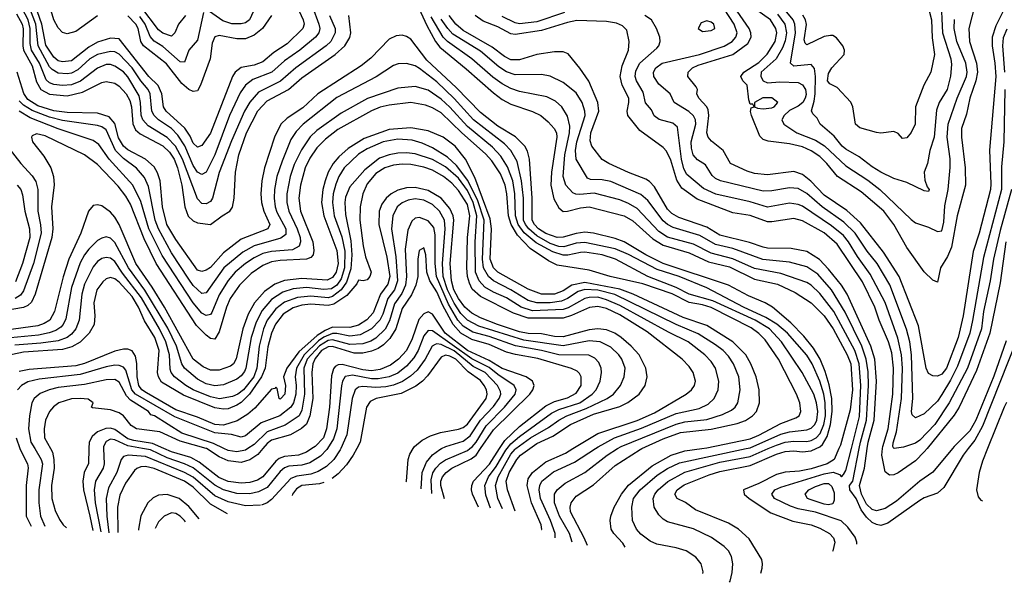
# Model space of a CAD drawing. Header units: inches. Extents: x 990535 to 1117859, y 769386 to 892122.
# Tile 307 of 656: x 1070673 to 1075198, y 769386 to 771970. Entities that reach past the tile are written whole.
import ezdxf

# ---------------------------------------------------------------- set-up
doc = ezdxf.new("R2010")
doc.units = ezdxf.units.IN
doc.header["$MEASUREMENT"] = 0
doc.layers.add('B0776', color=7, linetype='Continuous')
doc.layers.add('B0777', color=7, linetype='Continuous')

msp = doc.modelspace()

# ---------------------------------------------------------------- linework, layer by layer
at = {"layer": 'B0776', "color": 5}
msp.add_line((1074691.2, 770000, 3360), (1074689.9, 769999.9, 3360), dxfattribs=at)
for points, elevation in [([(1070673.4, 770000), (1070675, 769995), (1070708.3, 769930), (1070711, 769911), (1070702.4, 769830), (1070702.3, 769690), (1070724.9, 769642.9)], 3740), ([(1070742, 770000), (1070771.5, 769950), (1070777.2, 769930), (1070760.5, 769810), (1070761.2, 769750), (1070768.7, 769690), (1070787.8, 769642.9)], 3760), ([(1070813.7, 770000), (1070822.8, 769982.8), (1070829.6, 769950), (1070830.7, 769909.3), (1070818.2, 769830), (1070820.9, 769770), (1070835.5, 769715.5), (1070854.8, 769674.7), (1070871.9, 769650), (1070887.2, 769635.2)], 3780), ([(1070991, 770000), (1070988.6, 769931.4), (1070969.5, 769890), (1070962.1, 769850), (1070965.3, 769810), (1070995.4, 769690), (1071008.2, 769623.6)], 3820), ([(1071058.3, 770000), (1071060.9, 769930), (1071055.6, 769910), (1071021.5, 769850), (1071014.2, 769810), (1071019.6, 769750), (1071046.2, 769617.9)], 3840), ([(1071778.9, 769739.2), (1071710, 769737.4), (1071630, 769755.1), (1071570, 769782.9), (1071470, 769868.6), (1071430, 769890.4), (1071250, 769963.9), (1071171, 769969), (1071150, 769963.2), (1071138.4, 769950), (1071118.9, 769890), (1071080.7, 769819.3), (1071069.5, 769770), (1071073.3, 769690), (1071082.6, 769612.5)], 3860), ([(1072087.8, 770000), (1072084.9, 769995.1), (1072054.9, 769965.1), (1072005.8, 769934.2), (1071970, 769923.8), (1071910, 769919.3), (1071890, 769912), (1071870, 769894.4), (1071810, 769820.6), (1071770, 769800.7), (1071730, 769792.3), (1071670, 769794.1), (1071610, 769810), (1071570, 769831.4), (1071470, 769912), (1071430.4, 769930.4), (1071350, 769957.4), (1071273.6, 769993.6), (1071237.1, 770000)], 3840), ([(1072015.9, 770000), (1071990, 769982.9), (1071953.6, 769970), (1071890, 769963.5), (1071865.4, 769954.6), (1071850, 769942.4), (1071790.2, 769869.8), (1071765.2, 769854.8), (1071730, 769844.6), (1071690, 769840.9), (1071630, 769848.8), (1071587.5, 769867.5), (1071497.6, 769937.6), (1071458.4, 769958.4), (1071370, 769984.4), (1071335.6, 770000)], 3820), ([(1071790, 770000), (1071766.8, 769973.2), (1071730, 769947.8), (1071690, 769936.6), (1071630, 769943), (1071590, 769961.8), (1071530.7, 770000)], 3780), ([(1071720.9, 770000), (1071710, 769993.1), (1071670, 769984.8), (1071630, 769990.4), (1071610.3, 770000)], 3760), ([(1072148.3, 770000), (1072145.8, 769994.2), (1072116.4, 769950), (1072082.4, 769917.6), (1072044.8, 769895.2), (1072010, 769883), (1071946.5, 769873.5), (1071918.1, 769861.9), (1071830, 769766.5), (1071810, 769751.1), (1071784.1, 769740.6)], 3860), ([(1072221.7, 770000), (1072205.8, 769970), (1072174.2, 769925.8), (1072136.6, 769883.4), (1072109.3, 769861.8)], 3880), ([(1072447.5, 769847), (1072450.3, 769849.7), (1072457.6, 769950), (1072465.8, 769974.2), (1072481.6, 770000)], 3880), ([(1072517.2, 769815.1), (1072522.1, 769890), (1072542.3, 769937.7), (1072569.3, 769970.7), (1072603.6, 769996.4), (1072611.4, 770000)], 3860), ([(1072566, 769792.8), (1072563.4, 769856.6), (1072571.6, 769888.4), (1072584.9, 769910), (1072607, 769933), (1072630, 769948.7), (1072730, 769990.6), (1072742.1, 770000)], 3840), ([(1072624.7, 769769.1), (1072608, 769830), (1072608.7, 769850), (1072616.3, 769870), (1072632.3, 769890), (1072658.4, 769910), (1072747.5, 769952.5), (1072770.5, 769970), (1072791.1, 770000)], 3820), ([(1072781.9, 769730.2), (1072753.1, 769790), (1072749.2, 769810), (1072750.6, 769830), (1072758.9, 769850), (1072831, 769929), (1072877.5, 770000)], 3780), ([(1072837.1, 769726.7), (1072814.5, 769785.5), (1072810.2, 769830), (1072826.4, 769870), (1072862.3, 769917.7), (1072907, 769993), (1072912.7, 770000)], 3760), ([(1072891.7, 769723.8), (1072870.8, 769770), (1072859.8, 769830), (1072871, 769870), (1072930, 769973.5), (1072950, 769997.5), (1072953.3, 770000)], 3740), ([(1072949.8, 769712.4), (1072914.3, 769810), (1072908.3, 769850), (1072922.8, 769890), (1072956.8, 769950), (1072974.3, 769970), (1073016.6, 770000)], 3720), ([(1073070.8, 769627.7), (1073071.5, 769628.5), (1073069.7, 769650), (1073024.4, 769750), (1073004.1, 769830), (1073010, 769860.5), (1073029.6, 769890.4), (1073090, 769939), (1073180.8, 769979.2), (1073215, 770000)], 3680), ([(1073133.3, 769590.3), (1073132.9, 769610), (1073112.2, 769670), (1073066.5, 769770), (1073060.7, 769810), (1073063.2, 769830), (1073073, 769850), (1073126.5, 769893.5), (1073222.9, 769937.1), (1073319.1, 770000)], 3660), ([(1073212.3, 769570.3), (1073198.7, 769610), (1073153.7, 769690), (1073130.3, 769750), (1073130.3, 769789.7), (1073142.8, 769810), (1073179.2, 769840.8), (1073270, 769890.5), (1073371.8, 769970), (1073420.7, 770000)], 3640), ([(1073282.5, 769554.4), (1073267.3, 769590), (1073204.4, 769710), (1073202.1, 769730), (1073206.4, 769750), (1073230, 769780.9), (1073310, 769833.8), (1073410, 769921.7), (1073523.8, 769996.2), (1073532.1, 770000)], 3620), ([(1073454.5, 769546.9), (1073444.6, 769564.6), (1073403.8, 769610), (1073391.6, 769630), (1073385.9, 769670), (1073388.8, 769690), (1073404.1, 769730), (1073437.9, 769790), (1073470, 769831.7), (1073579, 769921), (1073666.5, 769970), (1073730, 769990.3), (1073807.9, 770000)], 3580), ([(1073812.3, 769426.1), (1073813.1, 769433.1), (1073805.3, 769470), (1073780.3, 769500.3), (1073736.3, 769530), (1073690, 769544), (1073600.3, 769560.3), (1073570, 769574.1), (1073526.7, 769606.7), (1073506.6, 769630), (1073489.4, 769670), (1073486.4, 769730), (1073492.9, 769770), (1073523.5, 769810), (1073602.6, 769877.4), (1073650, 769908.3), (1073704.9, 769935.1), (1074012.1, 770000)], 3560), ([(1073935.3, 769385.5), (1073937.4, 769390), (1073947.3, 769430), (1073950.5, 769470), (1073944.6, 769504.6), (1073929.9, 769529.9), (1073909.8, 769550), (1073851.3, 769591.3), (1073770, 769630.8), (1073650, 769664.1), (1073630, 769675.3), (1073610, 769695.8), (1073588.8, 769730), (1073583.7, 769770), (1073591.7, 769790), (1073607.3, 769810), (1073652.1, 769847.9), (1073730, 769892.2), (1073890, 769937.1), (1074030, 769963.2), (1074113.2, 770000)], 3540), ([(1074078.3, 769427.2), (1074084.5, 769450), (1074086.8, 769470), (1074082.9, 769490), (1074025, 769585), (1073975.6, 769630), (1073930, 769657.2), (1073778.6, 769718.6), (1073732, 769752), (1073694.2, 769770), (1073683, 769790), (1073693.8, 769810), (1073726.9, 769833.1), (1073840.7, 769879.3), (1073890, 769893.9), (1074030, 769921.9), (1074150, 769974.3), (1074190, 769985.8), (1074230, 769989.3), (1074270, 769984.7), (1074310, 769989.8), (1074332.7, 770000)], 3520), ([(1074437.5, 770000), (1074415.2, 769950), (1074384.3, 769930), (1074310, 769907.2), (1074255.8, 769895.8), (1074190, 769890.8), (1074150, 769880.7), (1074070, 769839.6), (1073999.4, 769810), (1074001.9, 769790), (1074025.4, 769770), (1074124.9, 769704.9), (1074226.4, 769666.4), (1074310, 769649), (1074350, 769633.8), (1074394.2, 769610), (1074413.3, 769590), (1074419.1, 769570), (1074409.9, 769530), (1074407.9, 769526.7)], 3480), ([(1074520.6, 769560.2), (1074520.7, 769570), (1074512.5, 769592.5), (1074478.9, 769638.9), (1074448, 769668), (1074330, 769708.1), (1074250, 769722.8), (1074214.6, 769734.6), (1074141.3, 769770), (1074129.9, 769790), (1074143.7, 769810), (1074170, 769821.9), (1074370, 769883.2), (1074411.7, 769891.7), (1074440.7, 769880.7), (1074450, 769869.5), (1074459.3, 769880.7), (1074470, 769899), (1074495.5, 770000)], 3460), ([(1075032.1, 770000), (1075008.4, 769970), (1074919.5, 769820.5), (1074890, 769795), (1074830, 769773.6), (1074810, 769761.4), (1074662.1, 769657.9), (1074630, 769647.2), (1074610, 769650.8), (1074590, 769661), (1074564.1, 769684.1), (1074539.2, 769719.2), (1074517, 769770), (1074487.8, 769810), (1074485.7, 769830), (1074501.3, 769850), (1074530.4, 770000)], 3440), ([(1074958.9, 770000), (1074868.6, 769891.4), (1074810, 769850.2), (1074702.2, 769757.8), (1074650, 769725), (1074610, 769713.6), (1074590, 769719.9), (1074565, 769745), (1074541, 769790), (1074531.6, 769830), (1074555, 769910), (1074567.9, 770000)], 3420), ([(1074842.5, 770000), (1074830, 769984.7), (1074790, 769943.1), (1074710, 769888.3), (1074690, 769879.7), (1074670, 769878.1), (1074650, 769892.8), (1074634.9, 769970), (1074638.6, 770000)], 3380), ([(1075120.8, 770000), (1075097.8, 769942.2), (1075081.5, 769890), (1075070.1, 769810.1), (1075078.3, 769778.3), (1075090, 769763.2), (1075097, 769759.2)], 3460), ([(1071627.1, 769700.5), (1071550, 769744.8), (1071470, 769822.1), (1071430, 769849.7), (1071290, 769908), (1071250, 769917.3), (1071230, 769916.1), (1071210.9, 769909.1), (1071200.3, 769899.7), (1071159.4, 769840.6), (1071133.4, 769786.6), (1071121.4, 769730), (1071124.3, 769614)], 3880), ([(1072069.6, 769844.7), (1072050, 769837.5), (1071968.7, 769830), (1071944.4, 769815.6), (1071925.9, 769790), (1071924.4, 769784.9)], 3880), ([(1071350, 769789.2), (1071310, 769785.8), (1071286.3, 769773.7), (1071260.9, 769750), (1071228.9, 769691.2), (1071218.1, 769630), (1071218.3, 769624.6)], 3920), ([(1071496.9, 769676.9), (1071450, 769733.4), (1071405, 769770), (1071350, 769789.2)], 3920), ([(1071370, 769704.5), (1071336.9, 769690), (1071310, 769663.1), (1071295.5, 769633.4)], 3940), ([(1071435.2, 769663.2), (1071430.4, 769670), (1071410, 769689.9), (1071390, 769701.1), (1071370, 769704.5)], 3940)]:
    msp.add_lwpolyline(points, dxfattribs=dict(at, elevation=elevation))
at = {"layer": 'B0776', "color": 5, "elevation": 3440}
msp.add_lwpolyline([(1074390, 769741.8), (1074370, 769745.2), (1074305.3, 769765.3), (1074293.6, 769770), (1074282.2, 769790), (1074299.1, 769810), (1074330, 769825.1), (1074370, 769839.3), (1074390, 769839.6), (1074405.6, 769825.6), (1074416.4, 769796.4), (1074416.5, 769763.5), (1074410, 769745.5)], close=True, dxfattribs=at)
at = {"layer": 'B0777', "color": 5}
for points, elevation in [([(1071030, 771987.5), (1070930, 771916.9), (1070890, 771905.9), (1070870, 771912.1), (1070850, 771933), (1070830, 771969.9), (1070794.4, 772090)], 3380), ([(1074832.4, 772090), (1074863.5, 771970), (1074866.6, 771886.6), (1074876.9, 771810), (1074859.9, 771730), (1074827.3, 771670), (1074790.1, 771570), (1074787.4, 771490), (1074770, 771452.4), (1074750, 771427.2), (1074730, 771423.9), (1074710, 771448), (1074690, 771456.4), (1074630.2, 771449.8), (1074610, 771451.9), (1074533, 771473), (1074513.5, 771490), (1074501.1, 771570), (1074491.7, 771591.7), (1074430, 771658.9), (1074396.3, 771676.3), (1074385.8, 771690), (1074390, 771723.2), (1074405, 771750), (1074461.3, 771810), (1074463.7, 771830), (1074455.9, 771850), (1074426.9, 771886.9), (1074410, 771897.3), (1074398.5, 771898.5), (1074370, 771892.6), (1074290, 771855.2), (1074281.9, 771861.9), (1074277.4, 771877.4), (1074288.2, 771948.2), (1074284.1, 771970), (1074271.9, 771991.9)], 3220), ([(1072096, 771990), (1072122, 771930), (1072122.2, 771910), (1072102.3, 771870), (1072081.3, 771850), (1071941.9, 771750), (1071871.7, 771688.3), (1071770, 771637.1), (1071730, 771591.9), (1071706.5, 771550), (1071645.5, 771414.5), (1071590, 771268.9), (1071559.3, 771150), (1071550, 771134.8), (1071530, 771124.1), (1071510, 771125.4), (1071490, 771147.3), (1071421.1, 771330), (1071389, 771389), (1071350, 771428.9), (1071262.9, 771482.9), (1071238.1, 771510), (1071231.1, 771531.1), (1071227.9, 771590), (1071221.2, 771621.2), (1071170, 771707.3), (1071150, 771730.6), (1071110, 771757.6), (1071090, 771765), (1071070, 771765.3), (1071030, 771748.5), (1070951.5, 771688.5), (1070910, 771671), (1070870, 771667.6), (1070830, 771672.8), (1070810, 771679.9), (1070793.6, 771693.6), (1070764.2, 771770), (1070727.5, 771830), (1070721.1, 771861.1), (1070721.3, 771930), (1070711.2, 771970), (1070670, 772047.9)], 3460), ([(1071947.9, 772030), (1071974.9, 771970), (1071979.7, 771950), (1071974.3, 771930), (1071901.1, 771858.9), (1071840.6, 771819.4), (1071790, 771777.3), (1071750, 771762.2), (1071690, 771750.3), (1071663.3, 771730), (1071650, 771709.8), (1071550, 771448.6), (1071510, 771392.3), (1071490, 771385.3), (1071470, 771403.4), (1071455.6, 771435.6), (1071431.4, 771471.4), (1071345.6, 771550), (1071333.5, 771570), (1071325.3, 771630), (1071308.7, 771668.7), (1071266, 771710), (1071130, 771881.8), (1071090, 771886.3), (1071030, 771867.6), (1070990, 771844.9), (1070910, 771782.1), (1070870, 771776.7), (1070850, 771782), (1070830, 771798.2), (1070793.4, 771853.4), (1070775, 771950), (1070732.9, 772070)], 3420), ([(1071765.5, 772050), (1071728.7, 771970), (1071710, 771956), (1071690, 771950.8), (1071647.9, 771952.1), (1071605.8, 771965.8), (1071530, 772018.5)], 3360), ([(1072481.5, 772081.5), (1072544, 771944), (1072583.6, 771870), (1072604, 771844), (1072725.1, 771745.1), (1072850, 771634.3), (1072890, 771604.3), (1072930, 771581.7), (1073029, 771549), (1073068.1, 771530), (1073101.9, 771501.9), (1073129.4, 771470), (1073138.9, 771450), (1073141.8, 771430), (1073116.3, 771270), (1073113.8, 771210), (1073127, 771147), (1073150, 771105.6), (1073169.9, 771089.9), (1073190, 771090.7), (1073250, 771106.7), (1073290, 771110.9), (1073450, 771068.6), (1073490, 771045.8), (1073583, 770963), (1073630, 770933.8), (1073750, 770899.4), (1073837.8, 770857.8), (1073934.2, 770834.2), (1074050, 770778.8), (1074155.5, 770755.5), (1074236.8, 770716.8), (1074310, 770670), (1074370, 770609.5), (1074410.7, 770550.7), (1074476.2, 770430), (1074491.8, 770390), (1074500.6, 770270), (1074490, 770177.6), (1074444.4, 770015.6), (1074437.5, 770000)], 3480), ([(1074905.4, 772074.6), (1074913.7, 771910), (1074951.9, 771790), (1074954.7, 771765.3), (1074951.1, 771711.1), (1074935.6, 771650), (1074898.5, 771590), (1074885.6, 771554.4), (1074875.2, 771430), (1074856.1, 771370), (1074844.4, 771310), (1074829.7, 771270), (1074833.2, 771233.2), (1074842.8, 771202.8), (1074852.7, 771190), (1074850, 771181.6), (1074830, 771184.2), (1074750, 771223.2), (1074690, 771240.2), (1074630, 771269.5), (1074590, 771294.8), (1074530, 771341.1), (1074470, 771375.2), (1074453.2, 771390), (1074415.4, 771435.4), (1074350.7, 771490), (1074338, 771518), (1074317.8, 771537.8), (1074311.8, 771551.8), (1074324.6, 771595.4), (1074328.5, 771630), (1074330.2, 771710.2), (1074325.7, 771745.7), (1074310, 771764.5), (1074230, 771757.5), (1074215.5, 771770), (1074237.5, 771910), (1074235.6, 771950), (1074227.7, 771970), (1074182.9, 772022.9)], 3240), ([(1070657.8, 771997.8), (1070683.3, 771950), (1070688.4, 771928.4), (1070687, 771850), (1070690.5, 771830), (1070730, 771759), (1070750, 771684.2), (1070769.6, 771649.6), (1070810, 771627.9), (1070890, 771620.8), (1070961.9, 771638.1), (1071050, 771681.2), (1071070, 771686.5), (1071110, 771679.3), (1071130, 771665.8), (1071161.5, 771630), (1071178.8, 771598.7), (1071186, 771570), (1071192.3, 771492.3), (1071204.3, 771464.3), (1071225.7, 771445.7), (1071330.3, 771390.3), (1071361.4, 771361.4), (1071382.3, 771330), (1071397.3, 771290), (1071417.2, 771210), (1071430.9, 771110), (1071447.6, 771067.6), (1071470, 771046.5), (1071490, 771037.1), (1071550, 771029.2), (1071603, 771070), (1071638.7, 771090), (1071651.1, 771108.9), (1071658.4, 771150), (1071664.5, 771270), (1071679.1, 771350), (1071715.4, 771450), (1071767.6, 771552.4), (1071810, 771597.1), (1071908.3, 771650), (1071970, 771704), (1072121.7, 771810), (1072167.2, 771850), (1072190, 771888.3), (1072193.9, 771910), (1072184.5, 771990)], 3480), ([(1072017.6, 772030), (1072047.7, 771950), (1072051.5, 771930), (1072048, 771910), (1072032.2, 771890), (1071960.5, 771830), (1071890, 771782.1), (1071831.1, 771730), (1071744.2, 771695.8), (1071709.6, 771670.4), (1071686.3, 771633.7), (1071636.6, 771530), (1071570, 771349.9), (1071530, 771270.6), (1071510, 771258.6), (1071490, 771269.9), (1071470, 771301), (1071430.9, 771390.9), (1071399.8, 771439.8), (1071370, 771469.9), (1071310.3, 771510), (1071290.6, 771530), (1071279.9, 771550), (1071272.1, 771630), (1071262.3, 771650), (1071229.3, 771689.2), (1071189.9, 771750), (1071130, 771812.4), (1071110, 771822.2), (1071090, 771824.9), (1071030, 771810.8), (1070995.5, 771790), (1070939.8, 771740.2), (1070910, 771725), (1070890, 771721.8), (1070850, 771725.4), (1070821.3, 771741.3), (1070810, 771754.6), (1070758, 771850), (1070747.3, 771950), (1070714.9, 772034.9)], 3440), ([(1071517, 772003), (1071490, 771876.4), (1071450, 771830.8), (1071430, 771776), (1071410, 771776.1), (1071330, 771846.9), (1071290, 771872.1), (1071272.7, 771892.7), (1071249.7, 771950), (1071224.5, 771984.5)], 3360), ([(1071434.2, 771990), (1071402.1, 771950), (1071385.3, 771910), (1071370, 771895.2), (1071330, 771908.3), (1071310, 771923.2), (1071230, 772031)], 3340), ([(1073176.8, 772003.2), (1073050, 771960.8), (1072970, 771952), (1072950, 771956.2), (1072890, 771984.8)], 3360), ([(1075199.7, 771650), (1075195.7, 771410), (1075185.3, 771294.7), (1075184.4, 771190), (1075102, 770878), (1075052.3, 770587.7), (1075038.6, 770530), (1074981.9, 770378.1), (1074950, 770313.6), (1074910, 770248.3), (1074890, 770218.4), (1074830, 770159.9), (1074790, 770140.7), (1074774.4, 770154.4), (1074771.2, 770170), (1074776.6, 770230), (1074770.7, 770430), (1074763.4, 770490), (1074748.6, 770548.6), (1074671.8, 770751.8), (1074613.3, 770850), (1074567.2, 770907.2), (1074511.8, 770990), (1074460.4, 771040.4), (1074360.7, 771110), (1074290, 771172.2), (1074250, 771195.2), (1074210, 771198.3), (1074130, 771183.6), (1074090, 771182.2), (1073892.8, 771230), (1073870, 771241.2), (1073855.2, 771255.2), (1073823.7, 771303.7), (1073787.1, 771327.1), (1073767.3, 771350), (1073759.9, 771379.9), (1073758.7, 771410), (1073779.5, 771490), (1073777.9, 771510), (1073769.1, 771529.1), (1073748.6, 771548.6), (1073679.8, 771590), (1073661.3, 771630), (1073610, 771674.1), (1073587.3, 771710), (1073585.6, 771730), (1073596.1, 771750), (1073624.7, 771770), (1073797.4, 771810), (1073910, 771848.1), (1073946.4, 771870), (1073964, 771890), (1073970.3, 771910), (1073955.9, 771950), (1073910, 772019.7)], 3340), ([(1075192.7, 772010), (1075158.2, 771941.8), (1075142.1, 771890), (1075141.6, 771850), (1075154.9, 771770), (1075158.4, 771710), (1075129.2, 771370.8), (1075136.1, 771216.1), (1075133.7, 771190), (1075082.9, 770990), (1075054.5, 770905.5), (1075008.7, 770610), (1074985.6, 770510), (1074932.5, 770370), (1074910, 770342.2), (1074890, 770332.9), (1074870, 770333.6), (1074850, 770344.8), (1074837.9, 770370), (1074803.8, 770563.8), (1074714, 770790), (1074643, 770903), (1074536.5, 771036.5), (1074473.9, 771093.9), (1074370, 771163.7), (1074308.8, 771228.8), (1074270, 771258.6), (1074230, 771273.2), (1074110, 771257.7), (1074050, 771264.3), (1074015.2, 771275.2), (1073938.7, 771310), (1073906.2, 771370), (1073851.7, 771411.7), (1073836.1, 771430), (1073830.7, 771450.7), (1073840.5, 771530), (1073836.1, 771556.1), (1073830.4, 771570.4), (1073793.9, 771610), (1073784.7, 771630), (1073787.3, 771650), (1073782.3, 771662.3), (1073743.2, 771710), (1073744.2, 771730), (1073765.3, 771750), (1073790, 771760.9), (1073950.1, 771809.9), (1074018.6, 771861.4), (1074033.9, 771890), (1074032.8, 771910), (1074025.1, 771930), (1073969.7, 772010)], 3320), ([(1075062.6, 772037.4), (1075035.2, 771930), (1075038.1, 771870), (1075069.3, 771770), (1075074.2, 771730), (1075067.4, 771690), (1075039.9, 771610), (1075023.8, 771536.2), (1075001.1, 771470), (1075000.9, 771430), (1075018.4, 771290), (1075018.9, 771210), (1074981.6, 771070), (1074954.7, 770925.3), (1074936.8, 770883.2), (1074905.2, 770830), (1074890, 770765.1), (1074870, 770774), (1074830, 770812.6), (1074750, 770923.6), (1074689.5, 771029.5), (1074643.3, 771090), (1074540.1, 771180.1), (1074431.8, 771250), (1074382.8, 771310), (1074350, 771342.3), (1074310, 771368.3), (1074270, 771385.6), (1074210, 771400.4), (1074112.5, 771412.5), (1074090, 771420.2), (1074074.6, 771434.6), (1074035.2, 771530), (1074031.1, 771548.9), (1074034, 771566), (1074048, 771570), (1074042, 771582), (1074030, 771582), (1074023, 771603), (1074016.2, 771670), (1073995.3, 771690), (1073987, 771710), (1074001.3, 771730), (1074070, 771773.7), (1074108.6, 771811.4), (1074144.1, 771870), (1074151.9, 771910), (1074148, 771930), (1074122.5, 771970), (1074050, 772022.2)], 3280), ([(1074155.3, 771995.3), (1074189.4, 771949.4), (1074196.5, 771910), (1074190, 771872.6), (1074178.8, 771841.2), (1074148.8, 771790), (1074081, 771730), (1074078, 771710), (1074090, 771689.9), (1074110, 771681), (1074165.5, 771685.5), (1074250, 771681.3), (1074270.8, 771670.8), (1074284.6, 771650), (1074287, 771627), (1074283.1, 771610), (1074271.1, 771590), (1074250, 771573.3), (1074210, 771553.5), (1074186.1, 771530), (1074174.9, 771510), (1074183.8, 771490), (1074244, 771450), (1074330, 771416.9), (1074371.4, 771391.4), (1074470, 771299.3), (1074570, 771232.8), (1074625.1, 771190), (1074770, 771051.7), (1074790, 771037.8), (1074850, 771016.8), (1074890, 770996.8), (1074910, 771000.3), (1074920.3, 771039.7), (1074924.9, 771115.1), (1074940.3, 771190), (1074949.2, 771290.8), (1074948.7, 771331.3), (1074934.6, 771430), (1074939, 771490), (1074981.4, 771610), (1075023.6, 771710), (1075026.8, 771730), (1075020.4, 771770), (1074980.1, 771870), (1074967.3, 771930), (1074969.2, 771970.8)], 3260), ([(1071830.1, 771990), (1071788.9, 771930), (1071750, 771899.4), (1071710, 771882), (1071670, 771882.1), (1071590, 771898), (1071569, 771891), (1071557.5, 771862.5), (1071547.9, 771790), (1071504.1, 771670), (1071490, 771643), (1071470, 771640.7), (1071450, 771650.4), (1071417.6, 771677.6), (1071347.4, 771767.4), (1071241.9, 771850), (1071229.5, 771870), (1071217.4, 771930), (1071207, 771950), (1071170, 771988.7)], 3380), ([(1074495.5, 770000), (1074532.7, 770147.3), (1074538.9, 770290), (1074531.4, 770390), (1074510.7, 770450.7), (1074413.7, 770630), (1074350, 770712), (1074310.2, 770750.2), (1074290, 770762.8), (1074170, 770804.7), (1074050, 770827.9), (1073950, 770872.4), (1073850, 770898.3), (1073770, 770939.8), (1073650, 770971.8), (1073610, 770996.9), (1073510, 771102.8), (1073470, 771126.4), (1073430, 771142.3), (1073312.9, 771172.9), (1073247.6, 771167.6), (1073228.3, 771168.3), (1073214.9, 771174.9), (1073182.7, 771210), (1073169.9, 771249.9), (1073177.5, 771350), (1073198.9, 771450), (1073201.4, 771481.4), (1073190, 771527.7), (1073163.9, 771570), (1073135.4, 771595.4), (1073095.7, 771615.7), (1072970, 771640.9), (1072930, 771654.7), (1072890, 771676.3), (1072847, 771707), (1072751.2, 771790), (1072638.4, 771870), (1072618.8, 771890), (1072564.3, 771984.3)], 3460), ([(1074530.4, 770000), (1074536.2, 770030), (1074564.3, 770130), (1074573.7, 770290), (1074572.2, 770352.2), (1074563.5, 770410), (1074542.3, 770470), (1074467, 770627), (1074403.3, 770730), (1074340.6, 770800.6), (1074290, 770834.8), (1074210, 770856.4), (1074088.3, 770868.3), (1073950, 770918.8), (1073870, 770938), (1073798.4, 770978.4), (1073676.2, 771016.2), (1073650, 771029.6), (1073630, 771046.7), (1073559.4, 771139.4), (1073527.1, 771167.1), (1073390, 771227.7), (1073350, 771235.2), (1073296.2, 771236.2), (1073282.2, 771242.2), (1073229.6, 771330), (1073227.5, 771370), (1073233.7, 771410), (1073271.2, 771530), (1073270.2, 771550.2), (1073258.2, 771590), (1073230, 771634.2), (1073170, 771681.2), (1073110, 771710.4), (1073070, 771719), (1072950, 771717.7), (1072910, 771731.2), (1072874.5, 771754.5), (1072790, 771826.1), (1072663.8, 771903.8), (1072639.6, 771930), (1072610, 771973.5)], 3440), ([(1074567.9, 770000), (1074572.2, 770030), (1074599.2, 770130), (1074610.5, 770310), (1074602.7, 770410), (1074583.8, 770470), (1074475, 770710), (1074449.9, 770750), (1074390, 770825), (1074349.1, 770869.1), (1074290, 770905.6), (1074218.5, 770918.5), (1074110, 770920.5), (1074090, 770924.6), (1074027.3, 770947.3), (1073890, 770981), (1073830, 771017.7), (1073701.7, 771061.7), (1073670, 771080.1), (1073650, 771099.9), (1073590, 771201.8), (1073567.4, 771227.4), (1073550, 771238.5), (1073470, 771268.8), (1073379.7, 771310), (1073350, 771328.2), (1073302, 771390), (1073293.7, 771413.7), (1073297.7, 771450), (1073333.5, 771550), (1073329.4, 771590.6), (1073287.5, 771687.5), (1073247.1, 771747.1), (1073193, 771813), (1073170, 771823.2), (1073130, 771823.2), (1073050, 771811.1), (1072970, 771785.6), (1072930, 771786), (1072900.9, 771800.9), (1072843.7, 771843.7), (1072710, 771921.4), (1072677.2, 771950), (1072647.1, 771990)], 3420), ([(1074638.6, 770000), (1074639.8, 770010), (1074663.8, 770090), (1074684.9, 770250), (1074688.3, 770370), (1074680.1, 770439.9), (1074666, 770490), (1074622.8, 770590), (1074602.3, 770650), (1074546.7, 770766.7), (1074430, 770938.7), (1074370, 770991.1), (1074270, 771046.4), (1074230, 771056.4), (1074130, 771041), (1074110, 771042), (1074030, 771070.9), (1073950, 771082.6), (1073786.3, 771146.3), (1073716.3, 771196.3), (1073693.1, 771233.1), (1073664.7, 771324.7), (1073645.7, 771365.7), (1073630, 771383.2), (1073522, 771462), (1073467.3, 771530), (1073465.1, 771550), (1073472.7, 771590), (1073471.4, 771610), (1073441.2, 771670), (1073432, 771710), (1073441.3, 771758.7), (1073470.5, 771830), (1073474.3, 771870), (1073462.4, 771922.4), (1073442.7, 771942.7), (1073415, 771955), (1073370, 771962.9), (1073233.8, 771966.2), (1073190, 771958.2), (1073070, 771921.1), (1072950, 771901.9), (1072930, 771906), (1072870, 771937), (1072803.1, 771963.1), (1072765.4, 771990)], 3380), ([(1074689.9, 769999.9), (1074685.3, 770010), (1074686.5, 770026.5), (1074702.5, 770077.5), (1074725.7, 770230), (1074729.6, 770370), (1074725.3, 770430), (1074707.7, 770507.7), (1074650.4, 770670.4), (1074581.4, 770801.4), (1074522.8, 770882.8), (1074482.1, 770950), (1074458.3, 770978.3), (1074403.1, 771023.1), (1074270, 771113.4), (1074250, 771122), (1074210, 771127.1), (1074110, 771109.2), (1074030, 771134.2), (1073871.6, 771168.4), (1073815.5, 771195.5), (1073739.3, 771259.3), (1073724.7, 771284.7), (1073713.4, 771330), (1073696.5, 771476.5), (1073674.7, 771494.7), (1073611.8, 771511.8), (1073588.9, 771528.9), (1073575.8, 771555.8), (1073548.1, 771588.1), (1073537.8, 771637.8), (1073507.6, 771690), (1073501.4, 771710), (1073504.2, 771735.8), (1073523.3, 771770), (1073600.4, 771839.6), (1073609.9, 771850), (1073616.5, 771870), (1073614.2, 771890), (1073599.9, 771930), (1073576.2, 771970), (1073546.2, 771990)], 3360), ([(1075210, 771926.8), (1075192.8, 771887.2), (1075188.9, 771850), (1075199.1, 771730)], 3340), ([(1074332.7, 770000), (1074350, 770007.7), (1074361.6, 770018.4), (1074383.9, 770056.1), (1074399.4, 770110), (1074406.5, 770170), (1074404.5, 770230), (1074393.4, 770293.4), (1074374, 770354), (1074351.1, 770411.1), (1074320.6, 770460.6), (1074275.9, 770515.9), (1074217.1, 770577.1), (1074132.7, 770650), (1074099, 770670), (1074021.4, 770701.4), (1073930, 770751.4), (1073629.4, 770850), (1073549.7, 770889.7), (1073450.3, 770950.3), (1073410, 770965.4), (1073310, 770989.2), (1073270, 770994.2), (1073230, 770988.4), (1073170, 770971.8), (1073142.4, 770970), (1073090, 770988.3), (1073057.2, 771010), (1073038.4, 771030), (1073027.6, 771050), (1073028.4, 771150), (1073015.6, 771330), (1073006.9, 771366.9), (1072993.7, 771390), (1072951.5, 771431.5), (1072870, 771480.8), (1072790, 771544.4), (1072679.3, 771659.3), (1072544.2, 771784.2), (1072470, 771881.1), (1072450, 771893.4), (1072430, 771898.7), (1072403.1, 771896.9), (1072370, 771881.3), (1072285.8, 771794.2), (1072242.1, 771757.9), (1072042.9, 771630), (1071974.6, 771565.4), (1071901.7, 771518.3), (1071872, 771490), (1071843.2, 771430), (1071798.4, 771290), (1071785.9, 771230), (1071780.9, 771170), (1071783.5, 771130), (1071794.5, 771090), (1071822.3, 771030), (1071813.5, 771010), (1071690, 770961.9), (1071610, 770898.7), (1071550, 770831.6), (1071530, 770819.3), (1071510, 770813.6), (1071490, 770820.2), (1071390, 770959.9), (1071348.5, 771030), (1071328.4, 771110), (1071318.4, 771230), (1071306.1, 771266.1), (1071290, 771293.9), (1071250.9, 771330), (1071170, 771373.2), (1071149.4, 771389.4), (1071127, 771427), (1071110, 771493.9), (1071083.7, 771523.7), (1071030, 771540.5), (1070890, 771544.3), (1070830, 771551.2), (1070755.5, 771575.4), (1070710, 771603.9), (1070691.1, 771631.1), (1070661, 771730)], 3520), ([(1074113.2, 770000), (1074150, 770016.3), (1074190, 770029), (1074230, 770034.7), (1074290, 770033.1), (1074310, 770037.2), (1074333.1, 770050), (1074351, 770069), (1074368.4, 770110), (1074375.2, 770150), (1074374.6, 770210), (1074368, 770250), (1074350, 770309.3), (1074314.7, 770390), (1074290, 770429), (1074201.1, 770530), (1074152, 770572), (1074102.3, 770602.3), (1073999, 770650), (1073830, 770738.4), (1073703.9, 770790), (1073602.2, 770822.2), (1073470, 770892), (1073410, 770918.3), (1073270, 770946.7), (1073230, 770943.9), (1073172.9, 770927.1), (1073150, 770928.2), (1073110, 770942.6), (1073050, 770977.9), (1073012.4, 771010), (1072997, 771030), (1072988.6, 771050), (1072988.6, 771150), (1072979.1, 771230), (1072958.2, 771318.2), (1072930.3, 771370), (1072900.7, 771400.7), (1072758.6, 771510), (1072670, 771608.7), (1072590, 771684.4), (1072510, 771746.8), (1072490, 771758.1), (1072450, 771769.3), (1072412.7, 771767.3), (1072390, 771759.6), (1072311.6, 771708.4), (1072130, 771612.7), (1071975.9, 771490), (1071942.6, 771457.4), (1071919.3, 771420.7), (1071878.9, 771321.1), (1071855.1, 771250), (1071843.4, 771190), (1071841.5, 771150), (1071846.3, 771110), (1071854.1, 771085.9), (1071896.2, 771010), (1071895.8, 770984.2), (1071873.5, 770966.5), (1071750, 770931.3), (1071697.7, 770902.3), (1071611.1, 770830), (1071530, 770715.3), (1071510, 770712), (1071470, 770749.9), (1071450, 770778.4), (1071370, 770899.5), (1071310.2, 771010), (1071295.9, 771050), (1071264.1, 771204.1), (1071246, 771246), (1071210, 771288.2), (1071150, 771332.3), (1071112.6, 771370), (1071070, 771464.8), (1071050, 771478), (1071030, 771483.9), (1070870, 771507.6), (1070810, 771521.9), (1070730, 771553), (1070690, 771577), (1070670, 771598)], 3540), ([(1074012.1, 770000), (1074030, 770003.8), (1074170, 770066.7), (1074210, 770077.3), (1074290, 770085.8), (1074310, 770094.1), (1074326.2, 770110), (1074335.4, 770130), (1074340.3, 770170), (1074335.2, 770210), (1074322.3, 770250), (1074268.7, 770350), (1074173.8, 770490), (1074118.1, 770550), (1074053.1, 770590), (1073858, 770678), (1073750, 770709.6), (1073690, 770739.7), (1073559.1, 770790), (1073411.2, 770870), (1073349.8, 770890), (1073270, 770901.8), (1073250, 770901.5), (1073191.3, 770888.7), (1073170, 770889.2), (1073123.3, 770903.3), (1073045.8, 770945.8), (1072991.6, 770991.6), (1072962.9, 771030), (1072952, 771070), (1072948.8, 771170), (1072939.2, 771230), (1072914.5, 771294.5), (1072884, 771344), (1072845, 771385), (1072730, 771479.1), (1072650, 771569), (1072610, 771605.8), (1072550, 771646.5), (1072490, 771663.2), (1072410, 771656), (1072271, 771609), (1072150, 771541.7), (1072038.8, 771461.2), (1072008.1, 771431.9), (1071967.3, 771372.7), (1071934.7, 771305.3), (1071915.9, 771250), (1071900.5, 771170), (1071900.1, 771130), (1071909.2, 771090), (1071948.3, 771010), (1071961.4, 770970), (1071962.9, 770950), (1071956.5, 770930), (1071926.2, 770913.8), (1071830, 770905), (1071790, 770895.6), (1071750, 770876.3), (1071710.4, 770849.6), (1071662.5, 770810), (1071630, 770772.5), (1071590, 770706.1), (1071555.4, 770624.6), (1071550, 770616.5), (1071530, 770610.9), (1071510, 770622.4), (1071470, 770669.5), (1071326.7, 770886.7), (1071266.3, 771010), (1071230, 771134.9), (1071193.1, 771210), (1071084.1, 771330), (1071036.7, 771396.7), (1071010, 771415.8), (1070850, 771469.4), (1070720.3, 771520.3), (1070670.3, 771550.3)], 3560), ([(1073807.9, 770000), (1073830, 770002.8), (1074030, 770045.3), (1074070, 770061.9), (1074170, 770115.9), (1074239.4, 770140.6), (1074254.5, 770150), (1074263.1, 770170), (1074257.3, 770210), (1074242.3, 770250), (1074160.4, 770410), (1074098.8, 770498.8), (1074069.2, 770529.2), (1074034.2, 770554.2), (1073850, 770648.3), (1073810, 770660.9), (1073750, 770671.5), (1073670.5, 770710.5), (1073536.8, 770756.8), (1073385.8, 770790), (1073290, 770819.9), (1073142.7, 770842.7), (1073102.5, 770862.5), (1073019.2, 770919.2), (1072960.4, 770980.4), (1072930.9, 771030), (1072919, 771070), (1072912, 771170), (1072904.5, 771210), (1072882.3, 771262.3), (1072842.5, 771322.5), (1072814, 771354), (1072704.8, 771450), (1072610, 771542.3), (1072570, 771565.6), (1072538.1, 771578.1), (1072470, 771589.6), (1072370, 771578.1), (1072330, 771568.2), (1072290, 771551.5), (1072134.6, 771465.4), (1072077.8, 771422.2), (1072038.5, 771381.5), (1072006.1, 771333.9), (1071985.1, 771290), (1071962.7, 771210), (1071954.7, 771150), (1071963.4, 771090), (1072019.7, 770950), (1072024.7, 770910), (1072021.1, 770890), (1072010, 770877.1), (1071990.3, 770869.7), (1071870, 770864.2), (1071830, 770858.1), (1071790, 770841.7), (1071736.1, 770803.9), (1071682.3, 770750), (1071640.1, 770690), (1071622.3, 770650), (1071590, 770536.5), (1071570, 770502.4), (1071550, 770506.1), (1071530, 770520.6), (1071485.1, 770565), (1071300.2, 770850), (1071244.1, 770964.1), (1071182.3, 771122.3), (1071160.1, 771160.1), (1071125.2, 771205.2), (1071030, 771305.5), (1070970.6, 771350), (1070790, 771436.6), (1070750, 771445.6), (1070730, 771437), (1070726.9, 771430), (1070731.3, 771410), (1070782.9, 771342.9), (1070815, 771290), (1070827.7, 771250), (1070831.4, 771211.4), (1070818.8, 771110), (1070825, 771010), (1070819.9, 770970), (1070743.7, 770710), (1070727.3, 770672.7), (1070710, 770656.9), (1070690, 770647.6), (1070610, 770634.5)], 3580), ([(1073532.1, 770000), (1073630, 770044.8), (1073710, 770074), (1073850, 770089.6), (1073970, 770115.3), (1074008.3, 770128.3), (1074041.2, 770150), (1074059, 770170), (1074072.8, 770210), (1074070.4, 770270), (1074057.1, 770330), (1074033.5, 770390), (1074010.3, 770430), (1073950.8, 770490), (1073830, 770565.8), (1073722.1, 770602.1), (1073492.5, 770710), (1073430, 770733.1), (1073270, 770763.5), (1073210, 770750.7), (1073170, 770724.9), (1073130.9, 770710), (1073070, 770708.9), (1073010, 770731.7), (1072870, 770811.1), (1072850, 770830.8), (1072835.5, 770870), (1072841, 771010), (1072835.3, 771055.3), (1072764.9, 771244.9), (1072721.8, 771330), (1072673.6, 771390), (1072619.5, 771430), (1072550, 771460.4), (1072470, 771474), (1072370, 771466), (1072255.9, 771424.1), (1072182.1, 771377.9), (1072139.7, 771340.3), (1072113.6, 771310), (1072090.9, 771270), (1072075.9, 771230), (1072065.4, 771190), (1072060.3, 771130), (1072070.5, 771070), (1072130.2, 770910), (1072135.6, 770850), (1072126.4, 770810), (1072110, 770785.6), (1072085.9, 770774.1), (1071970, 770781.9), (1071890, 770772.9), (1071844.7, 770755.3), (1071798.3, 770721.7), (1071752.3, 770670), (1071722.6, 770617.4), (1071697.7, 770550), (1071667.6, 770412.4), (1071655.8, 770390), (1071641.1, 770378.9), (1071590, 770360.3), (1071550, 770360.1), (1071516.2, 770376.2), (1071470, 770410.8), (1071338.3, 770650), (1071281.6, 770741.6), (1071206, 770850), (1071130.4, 771030), (1071110, 771063.1), (1071090, 771086.8), (1071050, 771115.8), (1071030, 771120.5), (1071010, 771116.8), (1070988.7, 771091.3), (1070953.4, 770990), (1070897.9, 770870), (1070871.7, 770788.3), (1070831.8, 770630), (1070810.5, 770590), (1070785.8, 770574.2), (1070755.4, 770564.6), (1070610, 770543.8)], 3620), ([(1070595.3, 771415.3), (1070677.4, 771310), (1070730, 771253.4), (1070746.7, 771226.7), (1070755.6, 771190), (1070756.2, 771090), (1070768.2, 771028.2), (1070770.6, 770990), (1070736, 770850), (1070690, 770724), (1070675.9, 770704.1), (1070652.2, 770690)], 3560), ([(1073420.7, 770000), (1073437, 770010), (1073690, 770112.4), (1073730, 770122.6), (1073830, 770134.1), (1073903.2, 770156.8), (1073944, 770176), (1073960.5, 770190), (1073972.5, 770210), (1073983.7, 770270), (1073977.1, 770330), (1073953, 770390), (1073930, 770424.2), (1073905.3, 770450), (1073870, 770477.2), (1073790, 770526.9), (1073690, 770569.7), (1073408, 770708), (1073330, 770728.4), (1073270, 770731.5), (1073238.8, 770721.2), (1073190, 770689.3), (1073162.5, 770677.5), (1073110.5, 770669.5), (1073050, 770669.2), (1073010, 770680.8), (1072929.8, 770729.8), (1072850, 770770.5), (1072826.5, 770790), (1072804.9, 770830), (1072799.5, 770870), (1072806.7, 771050), (1072777.6, 771137.6), (1072731.9, 771231.9), (1072680, 771300), (1072638.2, 771338.2), (1072570, 771381.3), (1072522.8, 771402.8), (1072476.2, 771416.2), (1072410, 771422.2), (1072342.7, 771410), (1072270, 771377.2), (1072230, 771352.3), (1072164.1, 771290), (1072138.8, 771250), (1072125, 771215), (1072114, 771170), (1072110.6, 771130), (1072118.2, 771070), (1072153.3, 770973.3), (1072167.3, 770907.3), (1072165.5, 770830), (1072150, 770779.9), (1072130, 770750.5), (1072106, 770734), (1072070, 770730.2), (1071990, 770739.4), (1071930, 770734.1), (1071881.4, 770718.6), (1071830, 770684.7), (1071786.3, 770633.7), (1071758.9, 770581.1), (1071736.6, 770510), (1071712.5, 770370), (1071706, 770354), (1071690, 770333.9), (1071670, 770319.5), (1071610, 770293.5), (1071570, 770288.7), (1071530, 770298.1), (1071490, 770318.7), (1071429.8, 770369.8), (1071418.3, 770390), (1071393.5, 770470), (1071353.1, 770553.1), (1071248.3, 770728.3), (1071172.4, 770830), (1071110, 770947.2), (1071090, 770967.4), (1071070, 770972.7), (1071050, 770967.4), (1071030, 770955.5), (1070990, 770916.6), (1070969.7, 770890), (1070950, 770852.6), (1070910, 770739.8), (1070883.9, 770596.1), (1070872.6, 770570), (1070862, 770558), (1070838.1, 770541.8), (1070808.5, 770531.5), (1070758.3, 770521.7), (1070630, 770508.4)], 3640), ([(1073319.1, 770000), (1073331.8, 770008.2), (1073406.5, 770050), (1073530, 770093.6), (1073690, 770160.8), (1073795.4, 770184.6), (1073836.6, 770203.4), (1073865, 770230), (1073883.2, 770270), (1073885.5, 770310), (1073869.9, 770369.9), (1073850, 770400.5), (1073822, 770430), (1073745, 770490), (1073654.2, 770534.2), (1073430, 770657.5), (1073370, 770683.8), (1073330, 770694.9), (1073290, 770694.8), (1073270, 770689.5), (1073193.4, 770646.6), (1073170, 770638.8), (1073030, 770632.6), (1072977.2, 770650), (1072910, 770691.9), (1072850, 770718.2), (1072810, 770742.3), (1072784.4, 770770), (1072766.9, 770810), (1072765.8, 770950), (1072773.9, 771070), (1072756.3, 771130), (1072730, 771185.5), (1072690, 771242.4), (1072630, 771294.8), (1072570, 771328.5), (1072490, 771353.7), (1072450, 771358.9), (1072410, 771357.6), (1072370, 771350), (1072326.4, 771333.6), (1072259.1, 771280.9), (1072190, 771202.2), (1072170, 771155.6), (1072167, 771130), (1072170, 771074.9), (1072195.1, 770955.1), (1072199.1, 770890), (1072194.1, 770825.9), (1072174.8, 770765.2), (1072150.6, 770729.4), (1072110, 770698), (1072090, 770692.6), (1072010, 770700.5), (1071950, 770694.4), (1071890, 770672.5), (1071850, 770642.2), (1071810.6, 770590), (1071793.7, 770550), (1071772.7, 770470), (1071761.9, 770370), (1071748, 770330), (1071701.8, 770270), (1071675.1, 770250), (1071650, 770238.9), (1071591.3, 770228.7), (1071550, 770237.6), (1071469.9, 770270), (1071436.1, 770290), (1071384.7, 770330), (1071369.1, 770349.1), (1071364.1, 770364.1), (1071361.2, 770430), (1071343.9, 770490), (1071314.4, 770550), (1071232, 770692), (1071145.3, 770805.3), (1071110, 770859.3), (1071090, 770875.3), (1071070, 770878.5), (1071050, 770872.9), (1071030, 770859.2), (1071010, 770834.9), (1070970, 770755.8), (1070957.5, 770710), (1070945.6, 770590), (1070930.4, 770550), (1070910, 770525), (1070890, 770510), (1070850, 770495.4), (1070770, 770483.9), (1070650, 770474.3)], 3660), ([(1073215, 770000), (1073330, 770069.8), (1073510, 770129.4), (1073590, 770163.8), (1073735.8, 770250), (1073759.8, 770270), (1073774.1, 770290), (1073778.5, 770310), (1073767.8, 770350), (1073750, 770376.8), (1073716.5, 770410), (1073555.9, 770535.9), (1073430, 770614.7), (1073370, 770642.8), (1073330, 770652.3), (1073291.3, 770648.7), (1073209.3, 770610.7), (1073170, 770598.7), (1073010, 770599.1), (1072942.6, 770622.6), (1072790, 770699.2), (1072752.8, 770732.8), (1072739.2, 770759.2), (1072731, 770790), (1072727.2, 770830), (1072730.9, 770970), (1072741.8, 771070), (1072730, 771121), (1072690, 771185.9), (1072659, 771219), (1072620.9, 771250), (1072570, 771278.7), (1072530, 771292.9), (1072470, 771305), (1072430, 771306.7), (1072390, 771302.8), (1072350, 771290.2), (1072310, 771263.9), (1072270, 771216.7), (1072250.2, 771169.8), (1072237.9, 771110), (1072236.4, 771050), (1072251.3, 770931.3), (1072261.5, 770881.5), (1072288.6, 770810), (1072282.5, 770790), (1072270, 770775.3), (1072251.4, 770771.4), (1072230, 770773.5), (1072222.7, 770757.3), (1072176.3, 770703.7), (1072116.4, 770663.6), (1072090, 770656.8), (1072010, 770663.1), (1071970, 770658.6), (1071930, 770646.7), (1071883.2, 770616.8), (1071848.1, 770571.9), (1071829.4, 770530), (1071813.4, 770466.7), (1071801.1, 770370), (1071784.3, 770330), (1071729, 770250), (1071690, 770211.7), (1071670, 770198.7), (1071630, 770182.6), (1071610, 770180.3), (1071570, 770187.1), (1071424.7, 770244.7), (1071324.4, 770304.4), (1071310, 770329), (1071306.1, 770350), (1071313.7, 770450), (1071293.5, 770510), (1071246.8, 770586.8), (1071218.7, 770650), (1071190, 770698.6), (1071130, 770764), (1071110, 770779.4), (1071090, 770786.6), (1071070, 770779.6), (1071054.1, 770765.8), (1071027.8, 770730), (1071013.1, 770670), (1071017.8, 770610), (1071014.2, 770570), (1070991.8, 770530), (1070950.8, 770489.2), (1070912.9, 770467.1), (1070870, 770455.6), (1070690, 770442.6), (1070610, 770426)], 3680), ([(1070661, 771210), (1070678.1, 771190), (1070685.9, 771165.9), (1070696, 771090), (1070717.6, 771010), (1070718.9, 770970), (1070685.7, 770850), (1070653.5, 770766.5)], 3540), ([(1073016.6, 770000), (1073050, 770023.7), (1073122.3, 770057.7), (1073204.2, 770110), (1073310, 770158), (1073430, 770193.6), (1073468.1, 770211.9), (1073519.9, 770250), (1073547.9, 770290), (1073555.9, 770330), (1073549.5, 770370), (1073519.9, 770430), (1073483.3, 770470), (1073436.1, 770510), (1073407.5, 770530), (1073370, 770546.1), (1073330, 770550.5), (1073290, 770546.2), (1073170, 770512.7), (1073130, 770515.5), (1073070, 770527.8), (1073010, 770528.3), (1072970, 770536.6), (1072868.3, 770570), (1072790, 770600.5), (1072750, 770622.1), (1072718.9, 770650), (1072690, 770688.8), (1072667.6, 770730), (1072656.4, 770770), (1072651.7, 770850), (1072667.6, 771050), (1072664.3, 771070), (1072650, 771102.7), (1072610, 771150.5), (1072550, 771185.8), (1072490, 771199.6), (1072450, 771197.8), (1072410, 771187.1), (1072379.6, 771170), (1072357, 771150), (1072337.5, 771122.5), (1072324.3, 771090), (1072323.5, 771030), (1072360.1, 770880.1), (1072373.1, 770790), (1072364.3, 770755.7), (1072330.8, 770709.2), (1072296.5, 770623.5), (1072268.4, 770591.6), (1072230, 770567.6), (1072190, 770555.5), (1072110, 770557.1), (1072077.1, 770542.9), (1072040.4, 770519.6), (1071956.2, 770443.8), (1071900.3, 770370), (1071885.7, 770330), (1071894, 770290), (1071890.5, 770250.5), (1071873.4, 770230), (1071870, 770226.6), (1071864.4, 770230), (1071855.2, 770275.2), (1071850, 770282.4), (1071844.5, 770275.5), (1071830, 770272.8), (1071754, 770186), (1071721.5, 770158.5), (1071671.9, 770128.1), (1071610, 770107.5), (1071570, 770110.8), (1071490, 770144.6), (1071390, 770177.8), (1071255.3, 770255.3), (1071234.2, 770270), (1071220.2, 770290), (1071212.7, 770330), (1071211.4, 770391.4), (1071205.1, 770425.1), (1071190, 770449.1), (1071170, 770456.7), (1071150, 770456.9), (1071110, 770446.8), (1070970, 770391.4), (1070930, 770380.7), (1070716.5, 770363.5), (1070670, 770354.6)], 3720), ([(1075231.3, 771190), (1075178.6, 771001.4), (1075147.7, 770870), (1075132.9, 770770), (1075102.8, 770630), (1075092.7, 770550), (1075028, 770370), (1074943.9, 770210), (1074878.9, 770110), (1074810, 770038.2), (1074790, 770024.5), (1074734, 770006), (1074691.2, 770000)], 3360), ([(1072953.3, 770000), (1073020.6, 770050), (1073102.5, 770097.5), (1073150, 770131.1), (1073187.1, 770150), (1073276, 770184), (1073372.5, 770230), (1073401.1, 770250), (1073434, 770290), (1073451.1, 770330), (1073454.9, 770370), (1073440.4, 770410), (1073426.5, 770430), (1073390, 770465.3), (1073340.4, 770490), (1073290, 770494.7), (1073170, 770471.6), (1072990, 770497.4), (1072782.7, 770562.7), (1072730, 770590.4), (1072700.7, 770620.7), (1072670, 770667.8), (1072639.2, 770730), (1072618.9, 770790), (1072615.6, 770850), (1072627.8, 771010), (1072624.4, 771050), (1072602, 771090), (1072570, 771121.5), (1072530, 771140.7), (1072490, 771146.7), (1072458.4, 771141.6), (1072430, 771129), (1072407.9, 771110), (1072386.8, 771070), (1072380.8, 771010), (1072401.3, 770881.3), (1072409.5, 770770), (1072394.4, 770730), (1072364, 770690), (1072341.9, 770618.1), (1072328.4, 770590), (1072289.7, 770550.3), (1072237.1, 770522.9), (1072190, 770515.7), (1072130, 770528.7), (1072110, 770528.5), (1072070, 770512.3), (1072045.2, 770494.8), (1071980, 770430), (1071945.2, 770370), (1071938.9, 770330), (1071943.9, 770290), (1071941.1, 770250), (1071930.2, 770209.8), (1071918.3, 770190), (1071868, 770150), (1071782.1, 770117.9), (1071710, 770058), (1071690, 770052.1), (1071645.3, 770065.3), (1071570, 770072.2), (1071386, 770145.9), (1071204.1, 770250), (1071187.7, 770270), (1071160.6, 770360.6), (1071150, 770374), (1071130, 770381.9), (1071110, 770383), (1071070, 770375.5), (1070950, 770340.3), (1070761.6, 770318.4), (1070710, 770306.9), (1070680.4, 770290), (1070662, 770270)], 3740), ([(1072912.7, 770000), (1072930, 770021.2), (1072970, 770056), (1073117, 770163), (1073150, 770179.8), (1073247.2, 770210), (1073303.5, 770250), (1073322.2, 770270), (1073341, 770310), (1073346.4, 770350), (1073344.3, 770370), (1073334.7, 770394.7), (1073315.9, 770415.9), (1073288.8, 770428.8), (1073150, 770431), (1073070, 770450.9), (1072951.3, 770471.3), (1072830, 770514.3), (1072755.3, 770535.3), (1072710, 770562), (1072685.7, 770590), (1072643.2, 770663.2), (1072587.5, 770790), (1072582.3, 770850), (1072582.1, 770982.1), (1072575.5, 771015.5), (1072550, 771046.5), (1072510, 771061.9), (1072490, 771058.2), (1072474.7, 771045.3), (1072456.1, 771003.9), (1072443.8, 770916.2), (1072449.6, 770790), (1072446.1, 770750), (1072428.3, 770711.7), (1072395.3, 770664.7), (1072372.9, 770587.1), (1072351.6, 770548.4), (1072310, 770506.9), (1072286.7, 770493.3), (1072250, 770480.8), (1072190, 770478.8), (1072110, 770499.8), (1072090, 770496.2), (1072050, 770472.6), (1071993.9, 770410), (1071978.7, 770370), (1071981.3, 770250), (1071970, 770176.5), (1071956.4, 770150), (1071892.4, 770107.6), (1071810, 770076.9), (1071750, 770018.4), (1071720.9, 770000)], 3760), ([(1072877.5, 770000), (1072902.3, 770037.7), (1072970, 770101.8), (1073090, 770195.9), (1073130, 770215.6), (1073190, 770232.7), (1073230, 770254.7), (1073253.4, 770290), (1073253.7, 770330), (1073245.3, 770345.3), (1073235.2, 770355.2), (1073208.3, 770368.3), (1073054.2, 770414.2), (1072951.7, 770431.7), (1072910, 770443.5), (1072830, 770477.5), (1072750, 770501.6), (1072700.2, 770530), (1072664.6, 770570), (1072617.7, 770657.7), (1072590, 770720.6), (1072557.2, 770770), (1072543.1, 770810), (1072538.4, 770890), (1072530, 770922.4), (1072508.7, 770910), (1072503.1, 770870), (1072502.6, 770790), (1072492.5, 770750), (1072473, 770707), (1072430, 770644.1), (1072401.5, 770550), (1072374.4, 770505.6), (1072344, 770476), (1072319.8, 770460.2), (1072290, 770447.7), (1072250, 770438.4), (1072210, 770439), (1072110, 770469.6), (1072090, 770467.9), (1072059.6, 770450), (1072030, 770414.5), (1072019.5, 770390), (1072015.9, 770350), (1072019.8, 770230), (1072006.7, 770150), (1071990, 770112.4), (1071967.5, 770092.5), (1071916.4, 770063.6), (1071830, 770038.3), (1071810, 770023.1), (1071790, 770000)], 3780), ([(1075204.6, 770950), (1075179, 770761), (1075131.3, 770530), (1075070, 770358.3), (1074989.7, 770190.3), (1074967.1, 770152.9), (1074842.5, 770000)], 3380), ([(1072791.1, 770000), (1072850, 770085.8), (1073016.7, 770250), (1073031.6, 770270), (1073037.5, 770290), (1073029.4, 770310), (1073000.7, 770330), (1072890, 770368), (1072830, 770405), (1072730, 770450.4), (1072628.7, 770530), (1072570, 770618.2), (1072550, 770627.7), (1072530, 770619.5), (1072507.5, 770592.5), (1072476.6, 770503.4), (1072450.2, 770449.8), (1072413.6, 770410), (1072377.3, 770382.7), (1072330, 770363.4), (1072290, 770357.5), (1072250, 770361.8), (1072154, 770386), (1072135.8, 770384.2), (1072123, 770377), (1072114.1, 770365.9), (1072105.4, 770334.6), (1072096.7, 770190), (1072082.6, 770090), (1072068.1, 770050), (1072030.4, 770009.6), (1072015.9, 770000)], 3820), ([(1072742.1, 770000), (1072752.2, 770007.8), (1072770.4, 770029.6), (1072816.2, 770103.8), (1072900, 770190), (1072949.6, 770250), (1072954.6, 770270), (1072945.5, 770290), (1072870, 770339.9), (1072830, 770372.8), (1072750, 770412.5), (1072570, 770541.1), (1072550, 770542.1), (1072530, 770517.6), (1072503.7, 770450), (1072483.8, 770416.2), (1072450, 770379), (1072410, 770347.1), (1072370, 770329.3), (1072320.3, 770319.7), (1072290, 770320.4), (1072202.5, 770337.5), (1072168.5, 770331.5), (1072156.4, 770310), (1072151.8, 770288.2), (1072129.6, 770090), (1072115.1, 770044.9), (1072087.8, 770000)], 3840), ([(1075256.1, 770503.9), (1075097.6, 770102.4), (1075062, 770038), (1075032.1, 770000)], 3440), ([(1072611.4, 770000), (1072630.9, 770009.1), (1072710, 770033.5), (1072742.2, 770057.8), (1072790, 770130), (1072850, 770193.7), (1072876.5, 770230), (1072883.6, 770250), (1072882.1, 770262.1), (1072868.7, 770290), (1072811.2, 770350), (1072757.1, 770377.1), (1072670, 770448.7), (1072610, 770477.9), (1072590, 770481.5), (1072581.3, 770478.7), (1072569, 770471), (1072536.7, 770410), (1072499.3, 770360.7), (1072468.1, 770331.9), (1072432, 770308), (1072390, 770291.7), (1072355.8, 770284.2), (1072310, 770280.4), (1072250, 770285.3), (1072230, 770282.5), (1072213.7, 770270), (1072201, 770230), (1072176.2, 770063.8), (1072148.3, 770000)], 3860), ([(1075205.6, 770494.4), (1075150, 770333.1), (1075067.6, 770130), (1075038.7, 770081.3), (1074967.3, 770010), (1074958.9, 770000)], 3420), ([(1072481.6, 770000), (1072487.7, 770010), (1072521.8, 770038.2), (1072560.9, 770059.1), (1072606.2, 770073.8), (1072690, 770089.7), (1072710, 770097), (1072730, 770112), (1072816.1, 770230), (1072821.2, 770250), (1072817.9, 770270), (1072807.4, 770290), (1072790, 770312.2), (1072733.1, 770353.1), (1072676.8, 770410), (1072650, 770424.5), (1072630, 770428.8), (1072610, 770420.6), (1072546.6, 770333.4), (1072523.9, 770310), (1072492.6, 770287.4), (1072426.3, 770253.7), (1072310.3, 770230), (1072283.1, 770216.9), (1072266.8, 770190), (1072237.6, 770030), (1072221.7, 770000)], 3880), ([(1071610.3, 770000), (1071562.9, 770022.9), (1071417.8, 770070), (1071291.6, 770150), (1071275.6, 770155.6), (1071264.4, 770170), (1071182.2, 770222.2), (1071163, 770243), (1071130, 770305.2), (1071110, 770317.6), (1071070, 770316.4), (1070970, 770294.2), (1070850, 770279.8), (1070808.1, 770270), (1070766.8, 770253.2), (1070739.5, 770230), (1070728.7, 770210), (1070716.9, 770150), (1070713.8, 770090), (1070724.4, 770030), (1070742, 770000)], 3760), ([(1071530.7, 770000), (1071530, 770000.5), (1071410, 770034.4), (1071316.7, 770076.7), (1071210, 770090.3), (1071185.3, 770105.3), (1071150, 770149.7), (1071130, 770164.5), (1071090, 770177.4), (1071006.6, 770186.6), (1071003, 770190), (1071009.6, 770210), (1070986.8, 770226.8), (1070950.7, 770230.7), (1070910, 770228.5), (1070853, 770210), (1070828.2, 770191.8), (1070810.1, 770169.9), (1070791.9, 770130), (1070784.4, 770090), (1070787.2, 770050), (1070813.7, 770000)], 3780), ([(1075208.4, 770211.9), (1075196.4, 770190), (1075120.8, 770000)], 3460), ([(1070656.8, 770050), (1070673.4, 770000)], 3740), ([(1071335.6, 770000), (1071283.6, 770023.6), (1071196.6, 770036.6), (1071170, 770044.7), (1071110, 770087.1), (1071090, 770093.4), (1071067.8, 770092.2), (1071030, 770077.1), (1071004.9, 770055), (1070992.1, 770030), (1070991, 770000)], 3820), ([(1071237.1, 770000), (1071170, 770011.8), (1071110, 770039.4), (1071090, 770042.4), (1071070, 770033.2), (1071057.9, 770010), (1071058.3, 770000)], 3840)]:
    msp.add_lwpolyline(points, dxfattribs=dict(at, elevation=elevation))
for points, elevation in [([(1073830, 771964.7), (1073804.4, 771955.6), (1073790.7, 771930), (1073810, 771915.5), (1073850, 771920.9), (1073867, 771930), (1073862.4, 771950), (1073850, 771959.1)], 3360), ([(1074130, 771611.9), (1074088.2, 771611.8), (1074050.2, 771590), (1074050.4, 771570), (1074063.7, 771563.7), (1074090, 771560.8), (1074130, 771566), (1074140.8, 771570), (1074156.5, 771590)], 3280)]:
    msp.add_lwpolyline(points, close=True, dxfattribs=dict(at, elevation=elevation))

doc.saveas('drawing.dxf')
